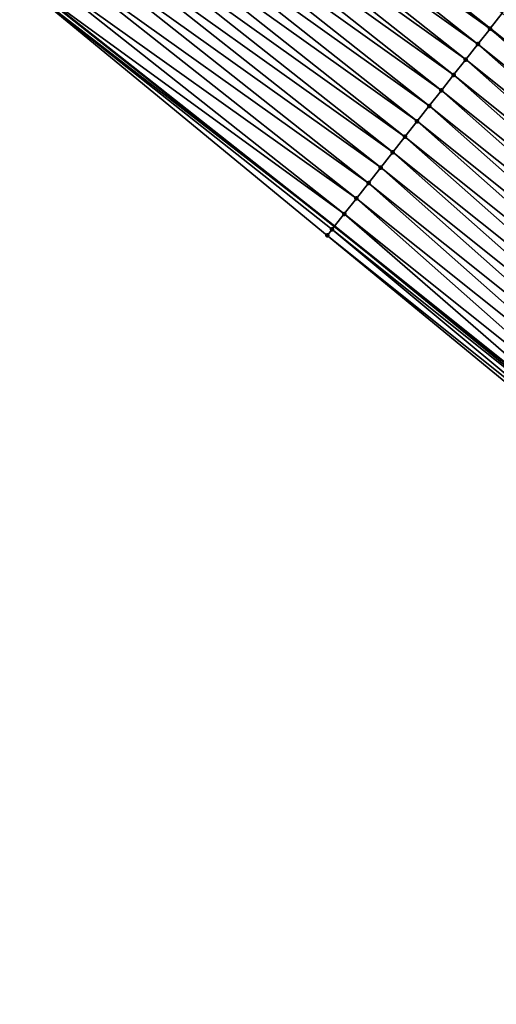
# Model space of a CAD drawing. Header units: feet. Extents: x 2017424 to 2024169, y 808042 to 818730.
# Tile 315 of 329: x 2022584 to 2022608, y 814314 to 814364. Entities that reach past the tile are written whole.
import ezdxf

# ---------------------------------------------------------------- set-up
doc = ezdxf.new("R2010")
doc.units = ezdxf.units.FT
doc.header["$MEASUREMENT"] = 0
for name, color, linetype, lineweight in [('EP_Travel Lane', 172, 'Continuous', 53), ('NB-Road Shots', 141, 'Continuous', 100), ('NB-Road X-Section', 40, 'Continuous', 13), ('STRIPING', 60, 'Continuous', 53)]:
    doc.layers.add(name, color=color, linetype=linetype, lineweight=lineweight)
doc.layers.add('I-77-MM15-17_NB-Surface-BORDER', color=7, linetype='Continuous')
doc.layers.add('I-77-MM15-17_NB-Surface-TIN', color=7, linetype='Continuous')

msp = doc.modelspace()

# ---------------------------------------------------------------- linework, layer by layer
at = {"layer": 'EP_Travel Lane'}
msp.add_polyline3d([(2022422.866419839, 814481.6365759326, 277.5953129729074), (2022439.554069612, 814470.6363868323, 278.3151810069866), (2022455.948422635, 814459.6945810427, 279.0055293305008), (2022472.429681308, 814448.3860954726, 279.7034446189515), (2022488.915409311, 814437.0745433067, 280.252218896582), (2022504.734931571, 814425.6150870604, 280.8348896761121), (2022520.860066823, 814413.8003842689, 281.4652631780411), (2022536.768550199, 814402.0424437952, 282.1749077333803), (2022552.725660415, 814390.006062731, 282.8795338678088), (2022568.682401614, 814377.9699600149, 283.5969408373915), (2022584.137333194, 814365.8545024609, 284.2994493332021), (2022599.807654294, 814353.4460540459, 284.9861975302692), (2022615.215788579, 814341.120437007, 285.6930206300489), (2022630.668926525, 814328.4424044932, 286.3776769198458), (2022646.120596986, 814315.7655759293, 287.1156403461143), (2022661.083339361, 814303.1523471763, 287.8029821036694), (2022676.315716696, 814290.2122915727, 288.5668324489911), (2022691.440887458, 814277.2549136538, 289.3512160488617), (2022706.463531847, 814264.0731237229, 290.1004089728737), (2022721.486653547, 814250.8909149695, 290.8320312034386), (2022736.360581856, 814237.6979294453, 291.5224315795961), (2022751.290612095, 814224.4090451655, 292.2294043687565), (2022765.93421145, 814211.228142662, 292.9237701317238), (2022780.590182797, 814197.6377920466, 293.6343164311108)], dxfattribs=at)
at = {"layer": 'I-77-MM15-17_NB-Surface-BORDER', "color": 3, "linetype": 'Continuous', "lineweight": -3}
msp.add_polyline3d([(2022780.173136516, 814197.1852651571, 293.5812173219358), (2022765.714295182, 814210.9894531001, 292.8945522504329), (2022751.15893774, 814224.2602618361, 292.2115319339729), (2022736.178017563, 814237.4916983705, 291.4986828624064), (2022721.118423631, 814250.4685502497, 290.782546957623), (2022706.131713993, 814263.6924901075, 290.0551970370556), (2022691.043186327, 814276.7986129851, 289.2953614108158), (2022675.922343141, 814289.7565755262, 288.5111486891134), (2022660.81247296, 814302.8384393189, 287.7624959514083), (2022645.361589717, 814314.8332538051, 286.9877210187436), (2022629.909807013, 814327.5102613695, 286.2553828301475), (2022614.650795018, 814340.4269575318, 285.607187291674), (2022599.440062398, 814352.9787763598, 284.9315571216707), (2022584.010182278, 814365.6929084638, 284.2812309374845), (2022568.561657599, 814377.8087969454, 283.5788104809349)], dxfattribs=at)
at = {"layer": 'I-77-MM15-17_NB-Surface-TIN', "color": 128, "linetype": 'Continuous', "lineweight": -3}
for points in [[(2022607.722395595, 814363.497884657, 285.9982408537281), (2022592.053066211, 814375.906294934, 285.2886204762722), (2022591.434470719, 814375.1205802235, 285.2079284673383)], [(2022592.053066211, 814375.906294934, 285.2886204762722), (2022607.729571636, 814363.506995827, 285.999114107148), (2022592.060202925, 814375.9153582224, 285.2895252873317)], [(2022607.722395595, 814363.497884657, 285.9982408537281), (2022607.729571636, 814363.506995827, 285.999114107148), (2022592.053066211, 814375.906294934, 285.2886204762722)], [(2022608.341139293, 814364.2834820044, 286.0735358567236), (2022592.060202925, 814375.9153582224, 285.2895252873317), (2022607.729571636, 814363.506995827, 285.999114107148)], [(2022607.103634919, 814362.7123007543, 285.9235641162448), (2022591.434470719, 814375.1205802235, 285.2079284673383), (2022590.81573118, 814374.3349795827, 285.132482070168)], [(2022607.103634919, 814362.7123007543, 285.9235641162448), (2022607.722395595, 814363.497884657, 285.9982408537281), (2022591.434470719, 814375.1205802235, 285.2079284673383)], [(2022606.484939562, 814361.9266651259, 285.8465087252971), (2022590.81573118, 814374.3349795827, 285.132482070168), (2022590.197093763, 814373.5492980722, 285.0533167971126)], [(2022606.484939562, 814361.9266651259, 285.8465087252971), (2022607.103634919, 814362.7123007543, 285.9235641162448), (2022590.81573118, 814374.3349795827, 285.132482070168)], [(2022605.866325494, 814361.1409651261, 285.7664931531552), (2022590.197093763, 814373.5492980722, 285.0533167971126), (2022589.578402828, 814372.7636589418, 284.976100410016)], [(2022605.866325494, 814361.1409651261, 285.7664931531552), (2022606.484939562, 814361.9266651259, 285.8465087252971), (2022590.197093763, 814373.5492980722, 285.0533167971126)], [(2022605.247678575, 814360.3552911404, 285.6876738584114), (2022589.578402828, 814372.7636589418, 284.976100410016), (2022588.959644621, 814371.9780730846, 284.9013338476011)], [(2022605.247678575, 814360.3552911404, 285.6876738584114), (2022605.866325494, 814361.1409651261, 285.7664931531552), (2022589.578402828, 814372.7636589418, 284.976100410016)], [(2022604.628980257, 814359.5696578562, 285.6107262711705), (2022588.959644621, 814371.9780730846, 284.9013338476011), (2022588.34083234, 814371.1925300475, 284.8285364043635)], [(2022604.628980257, 814359.5696578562, 285.6107262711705), (2022605.247678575, 814360.3552911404, 285.6876738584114), (2022588.959644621, 814371.9780730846, 284.9013338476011)], [(2022604.010239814, 814358.7840579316, 285.5353127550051), (2022588.34083234, 814371.1925300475, 284.8285364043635), (2022587.722047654, 814370.406965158, 284.7547340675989)], [(2022604.010239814, 814358.7840579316, 285.5353127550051), (2022604.628980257, 814359.5696578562, 285.6107262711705), (2022588.34083234, 814371.1925300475, 284.8285364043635)], [(2022603.391582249, 814357.9983923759, 285.4568811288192), (2022587.722047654, 814370.406965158, 284.7547340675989), (2022587.103318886, 814369.6213559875, 284.6788954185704)], [(2022603.391582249, 814357.9983923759, 285.4568811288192), (2022604.010239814, 814358.7840579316, 285.5353127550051), (2022587.722047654, 814370.406965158, 284.7547340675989)], [(2022602.77296212, 814357.2126971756, 285.3770862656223), (2022587.103318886, 814369.6213559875, 284.6788954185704), (2022586.484666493, 814368.8356863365, 284.6002755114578)], [(2022602.77296212, 814357.2126971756, 285.3770862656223), (2022603.391582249, 814357.9983923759, 285.4568811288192), (2022587.103318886, 814369.6213559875, 284.6788954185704)], [(2022602.154310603, 814356.4270268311, 285.2984344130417), (2022586.484666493, 814368.8356863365, 284.6002755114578), (2022585.865943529, 814368.0500725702, 284.5242255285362)], [(2022602.154310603, 814356.4270268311, 285.2984344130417), (2022602.77296212, 814357.2126971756, 285.3770862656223), (2022586.484666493, 814368.8356863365, 284.6002755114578)], [(2022601.535740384, 814355.6412921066, 285.216821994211), (2022585.865943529, 814368.0500725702, 284.5242255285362), (2022585.247258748, 814367.264428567, 284.4467850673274)], [(2022601.535740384, 814355.6412921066, 285.216821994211), (2022602.154310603, 814356.4270268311, 285.2984344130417), (2022585.865943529, 814368.0500725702, 284.5242255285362)], [(2022600.917062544, 814354.8556426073, 285.1391287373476), (2022585.247258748, 814367.264428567, 284.4467850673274), (2022584.628560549, 814366.478795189, 284.3698332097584)], [(2022600.917062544, 814354.8556426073, 285.1391287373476), (2022601.535740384, 814355.6412921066, 285.216821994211), (2022585.247258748, 814367.264428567, 284.4467850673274)], [(2022600.298460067, 814354.0699334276, 285.0586910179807), (2022584.628560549, 814366.478795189, 284.3698332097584), (2022584.137333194, 814365.8545024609, 284.2994493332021)], [(2022600.298460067, 814354.0699334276, 285.0586910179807), (2022600.917062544, 814354.8556426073, 285.1391287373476), (2022584.628560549, 814366.478795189, 284.3698332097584)], [(2022584.010182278, 814365.6929084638, 284.2812309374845), (2022599.807654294, 814353.4460540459, 284.9861975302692), (2022584.137333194, 814365.8545024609, 284.2994493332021)], [(2022600.298460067, 814354.0699334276, 285.0586910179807), (2022584.137333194, 814365.8545024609, 284.2994493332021), (2022599.807654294, 814353.4460540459, 284.9861975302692)], [(2022599.680156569, 814353.2839874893, 284.9673657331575), (2022599.807654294, 814353.4460540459, 284.9861975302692), (2022584.010182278, 814365.6929084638, 284.2812309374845)], [(2022599.440062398, 814352.9787763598, 284.9315571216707), (2022599.680156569, 814353.2839874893, 284.9673657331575), (2022584.010182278, 814365.6929084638, 284.2812309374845)], [(2022608.341139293, 814364.2834820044, 286.0735358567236), (2022607.729571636, 814363.506995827, 285.999114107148), (2022623.312779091, 814351.0462764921, 286.7004865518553)], [(2022622.673306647, 814350.2625193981, 286.6236198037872), (2022607.722395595, 814363.497884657, 285.9982408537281), (2022607.103634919, 814362.7123007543, 285.9235641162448)], [(2022623.305490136, 814351.037342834, 286.699608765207), (2022607.729571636, 814363.506995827, 285.999114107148), (2022607.722395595, 814363.497884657, 285.9982408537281)], [(2022622.673306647, 814350.2625193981, 286.6236198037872), (2022623.305490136, 814351.037342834, 286.699608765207), (2022607.722395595, 814363.497884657, 285.9982408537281)], [(2022623.305490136, 814351.037342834, 286.699608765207), (2022623.312779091, 814351.0462764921, 286.7004865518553), (2022607.729571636, 814363.506995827, 285.999114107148)], [(2022622.041119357, 814349.4876990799, 286.5477688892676), (2022607.103634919, 814362.7123007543, 285.9235641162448), (2022606.484939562, 814361.9266651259, 285.8465087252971)], [(2022622.041119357, 814349.4876990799, 286.5477688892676), (2022622.673306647, 814350.2625193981, 286.6236198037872), (2022607.103634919, 814362.7123007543, 285.9235641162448)], [(2022621.409058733, 814348.712774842, 286.4673168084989), (2022606.484939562, 814361.9266651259, 285.8465087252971), (2022605.866325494, 814361.1409651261, 285.7664931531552)], [(2022621.409058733, 814348.712774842, 286.4673168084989), (2022622.041119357, 814349.4876990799, 286.5477688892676), (2022606.484939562, 814361.9266651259, 285.8465087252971)], [(2022620.777026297, 814347.9378274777, 286.385840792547), (2022605.866325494, 814361.1409651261, 285.7664931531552), (2022605.247678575, 814360.3552911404, 285.6876738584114)], [(2022620.777026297, 814347.9378274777, 286.385840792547), (2022621.409058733, 814348.712774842, 286.4673168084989), (2022605.866325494, 814361.1409651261, 285.7664931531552)], [(2022620.144902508, 814347.1629550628, 286.3076832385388), (2022605.247678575, 814360.3552911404, 285.6876738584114), (2022604.628980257, 814359.5696578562, 285.6107262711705)], [(2022620.144902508, 814347.1629550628, 286.3076832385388), (2022620.777026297, 814347.9378274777, 286.385840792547), (2022605.247678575, 814360.3552911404, 285.6876738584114)], [(2022619.512526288, 814346.3882897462, 286.2386951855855), (2022604.628980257, 814359.5696578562, 285.6107262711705), (2022604.010239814, 814358.7840579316, 285.5353127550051)], [(2022619.512526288, 814346.3882897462, 286.2386951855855), (2022620.144902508, 814347.1629550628, 286.3076832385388), (2022604.628980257, 814359.5696578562, 285.6107262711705)], [(2022618.880348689, 814345.6134614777, 286.1624922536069), (2022604.010239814, 814358.7840579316, 285.5353127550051), (2022603.391582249, 814357.9983923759, 285.4568811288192)], [(2022618.880348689, 814345.6134614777, 286.1624922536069), (2022619.512526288, 814346.3882897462, 286.2386951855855), (2022604.010239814, 814358.7840579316, 285.5353127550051)], [(2022618.248254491, 814344.8385647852, 286.0832597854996), (2022603.391582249, 814357.9983923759, 285.4568811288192), (2022602.77296212, 814357.2126971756, 285.3770862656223)], [(2022618.248254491, 814344.8385647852, 286.0832597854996), (2022618.880348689, 814345.6134614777, 286.1624922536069), (2022603.391582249, 814357.9983923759, 285.4568811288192)], [(2022617.616163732, 814344.0636652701, 286.0039023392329), (2022602.77296212, 814357.2126971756, 285.3770862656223), (2022602.154310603, 814356.4270268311, 285.2984344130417)], [(2022617.616163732, 814344.0636652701, 286.0039023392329), (2022618.248254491, 814344.8385647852, 286.0832597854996), (2022602.77296212, 814357.2126971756, 285.3770862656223)], [(2022616.984044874, 814343.2887888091, 285.9255656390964), (2022602.154310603, 814356.4270268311, 285.2984344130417), (2022601.535740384, 814355.6412921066, 285.216821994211)], [(2022616.984044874, 814343.2887888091, 285.9255656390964), (2022617.616163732, 814344.0636652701, 286.0039023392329), (2022602.154310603, 814356.4270268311, 285.2984344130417)], [(2022616.351983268, 814342.513865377, 285.8451492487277), (2022601.535740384, 814355.6412921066, 285.216821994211), (2022600.917062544, 814354.8556426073, 285.1391287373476)], [(2022616.351983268, 814342.513865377, 285.8451492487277), (2022616.984044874, 814343.2887888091, 285.9255656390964), (2022601.535740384, 814355.6412921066, 285.216821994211)], [(2022615.719869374, 814341.738984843, 285.7666322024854), (2022600.917062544, 814354.8556426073, 285.1391287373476), (2022600.298460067, 814354.0699334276, 285.0586910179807)], [(2022615.719869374, 814341.738984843, 285.7666322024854), (2022616.351983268, 814342.513865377, 285.8451492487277), (2022600.917062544, 814354.8556426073, 285.1391287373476)], [(2022600.298460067, 814354.0699334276, 285.0586910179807), (2022599.807654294, 814353.4460540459, 284.9861975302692), (2022615.215788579, 814341.120437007, 285.6930206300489)], [(2022615.719869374, 814341.738984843, 285.7666322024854), (2022600.298460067, 814354.0699334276, 285.0586910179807), (2022615.215788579, 814341.120437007, 285.6930206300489)], [(2022614.834128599, 814340.652025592, 285.6357935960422), (2022599.680156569, 814353.2839874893, 284.9673657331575), (2022599.440062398, 814352.9787763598, 284.9315571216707)], [(2022615.088133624, 814340.9637940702, 285.6743790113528), (2022599.807654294, 814353.4460540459, 284.9861975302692), (2022599.680156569, 814353.2839874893, 284.9673657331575)], [(2022614.834128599, 814340.652025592, 285.6357935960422), (2022615.088133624, 814340.9637940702, 285.6743790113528), (2022599.680156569, 814353.2839874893, 284.9673657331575)], [(2022615.088133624, 814340.9637940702, 285.6743790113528), (2022615.215788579, 814341.120437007, 285.6930206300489), (2022599.807654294, 814353.4460540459, 284.9861975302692)], [(2022614.650795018, 814340.4269575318, 285.607187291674), (2022614.834128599, 814340.652025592, 285.6357935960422), (2022599.440062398, 814352.9787763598, 284.9315571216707)]]:
    msp.add_3dface(points, dxfattribs=at)
at = {"layer": 'NB-Road Shots', "lineweight": 100}
for p in [(2022607.722395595, 814363.497884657, 285.9982408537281), (2022607.103634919, 814362.7123007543, 285.9235641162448), (2022606.484939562, 814361.9266651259, 285.8465087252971), (2022605.866325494, 814361.1409651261, 285.7664931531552), (2022605.247678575, 814360.3552911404, 285.6876738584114), (2022604.628980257, 814359.5696578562, 285.6107262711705), (2022604.010239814, 814358.7840579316, 285.5353127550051), (2022603.391582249, 814357.9983923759, 285.4568811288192), (2022602.77296212, 814357.2126971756, 285.3770862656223), (2022602.154310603, 814356.4270268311, 285.2984344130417), (2022601.535740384, 814355.6412921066, 285.216821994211), (2022600.917062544, 814354.8556426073, 285.1391287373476), (2022600.298460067, 814354.0699334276, 285.0586910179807), (2022599.680156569, 814353.2839874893, 284.9673657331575), (2022599.440062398, 814352.9787763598, 284.9315571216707)]:
    msp.add_point(p, dxfattribs=at)
at = {"layer": 'NB-Road X-Section', "extrusion": (0.7834794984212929, -0.620430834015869, 0.03500651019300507), "elevation": 1079425.471461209, "flags": 128}
msp.add_lwpolyline([(1894102.003630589, -37522.75135049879), (1894101.216147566, -37522.80209080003), (1894100.216147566, -37522.86835640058), (1894099.216147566, -37522.93753265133), (1894098.216147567, -37522.99668618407), (1894097.284678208, -37523.05205244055), (1894097.216147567, -37523.05746314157), (1894096.216147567, -37523.13781438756), (1894095.216147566, -37523.22079162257), (1894094.216147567, -37523.29773401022), (1894093.216147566, -37523.37191867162), (1894092.216147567, -37523.44834016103), (1894091.216147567, -37523.52372955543), (1894090.216147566, -37523.6043732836), (1894089.216147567, -37523.68602641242), (1894088.216147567, -37523.7733465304), (1894087.216147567, -37523.84418707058), (1894086.216147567, -37523.91952825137), (1894085.216147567, -37523.99425078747), (1894084.216147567, -37524.07135343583), (1894083.216147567, -37524.15141808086), (1894082.216147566, -37524.23028571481), (1894081.216147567, -37524.30728049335), (1894080.216147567, -37524.38274026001), (1894079.216147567, -37524.46121998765), (1894078.216147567, -37524.54106378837), (1894077.216147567, -37524.61976387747), (1894076.216147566, -37524.7014263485), (1894075.216147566, -37524.77916725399), (1894074.216147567, -37524.85965430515), (1894073.216147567, -37524.951035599), (1894072.827821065, -37524.9868661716)], dxfattribs=at)
at = {"layer": 'STRIPING'}
msp.add_polyline3d([(2022429.900988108, 814492.3422560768, 278.1123968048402), (2022446.587706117, 814481.3426811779, 278.8630366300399), (2022463.177533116, 814470.2640574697, 279.5867331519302), (2022479.656651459, 814458.9531510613, 280.2955097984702), (2022496.134306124, 814447.6432492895, 281.0531360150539), (2022512.280676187, 814435.9659479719, 281.719148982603), (2022528.403206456, 814424.1531538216, 282.4420169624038), (2022544.454995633, 814412.2905162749, 283.1390962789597), (2022560.412349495, 814400.25395143, 283.8352858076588), (2022576.368005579, 814388.2186672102, 284.590270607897), (2022592.060202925, 814375.9153582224, 285.2895252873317), (2022607.729571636, 814363.506995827, 285.999114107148), (2022623.312779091, 814351.0462764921, 286.7004865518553), (2022638.765153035, 814338.3688707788, 287.4128941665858), (2022654.217895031, 814325.6911631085, 288.111932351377), (2022669.346340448, 814312.7164195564, 288.8136370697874), (2022684.43468856, 814299.6069789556, 289.509568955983), (2022699.497433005, 814286.4848495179, 290.2325826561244), (2022714.520548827, 814273.3026459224, 290.9644220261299), (2022729.544161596, 814260.1200062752, 291.6779691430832), (2022744.482019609, 814246.8611728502, 292.3705130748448), (2022759.407718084, 814233.5674202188, 293.0773944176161), (2022774.237687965, 814220.2279356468, 293.7877521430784)], dxfattribs=at)

doc.saveas('drawing.dxf')
